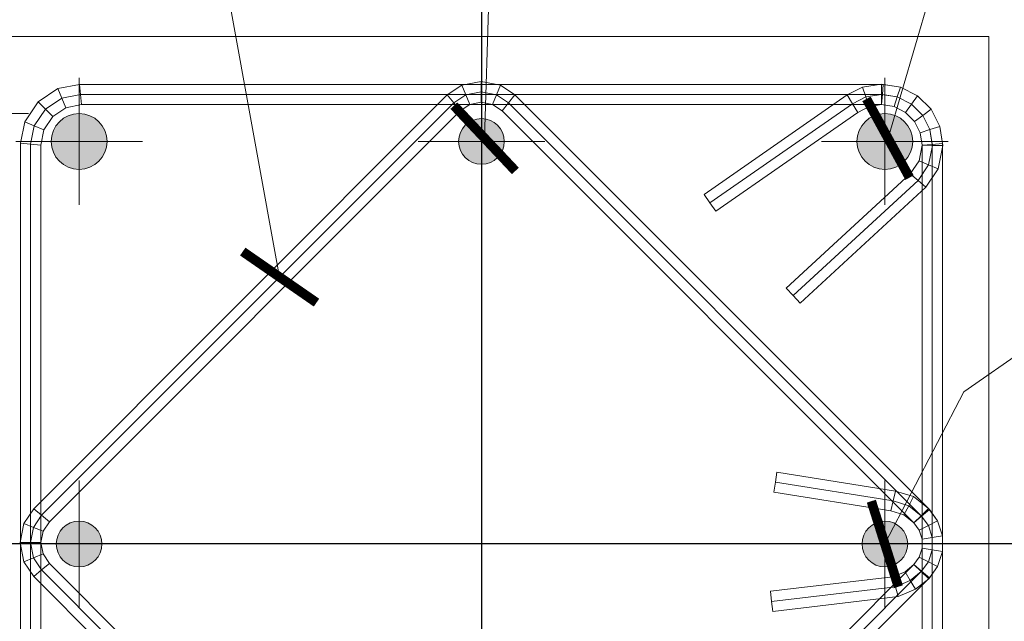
# Model space of a CAD drawing. Header units: millimetres. Extents: x 363306 to 7757304, y 1022887 to 1207196.
# Tile 431 of 656: x 1722792 to 1726673, y 1083245 to 1085615. Entities that reach past the tile are written whole.
import ezdxf
from ezdxf import colors
from ezdxf.entities.mleader import LeaderData, LeaderLine
from ezdxf.math import Vec2, Vec3

# ---------------------------------------------------------------- set-up
doc = ezdxf.new("R2010")
doc.units = ezdxf.units.MM
doc.linetypes.add('ACAD_ISO10W100', pattern=[18, 12, -3, 0, -3])
doc.linetypes.add('CENTERX2', pattern=[101.6, 63.5, -12.7, 12.7, -12.7])
for name, color, linetype in [('0 @ 100', 7, 'Continuous'), ('kcd_tx', 7, 'Continuous'), ('Оси', 7, 'Continuous')]:
    doc.layers.add(name, color=color, linetype=linetype)
for name, color, linetype, lineweight in [('арматура', 1, 'Continuous', 40), ('Выноска', 5, 'Continuous', 15), ('выноски', 170, 'Continuous', 15), ('Основная', 7, 'Continuous', 40)]:
    doc.layers.add(name, color=color, linetype=linetype, lineweight=lineweight)
doc.styles.add('iso', font='isocpeur.TTF')
doc.styles.add('PDF ISOCPEUR Italic', font='isocpeui.ttf')
doc.styles.get("Standard").update_dxf_attribs({"font": 'isocpeui.ttf'})
doc.styles.add('ГОСТ 2.304', font='isocpeui.ttf')
doc.dimstyles.new('Санжар', dxfattribs={"dimtxt": 240, "dimasz": 200, "dimexe": 200, "dimexo": 200, "dimgap": 50, "dimtad": 1, "dimdec": 0, "dimtxsty": 'Standard', "dimblk": 'OBLIQUE', "dimcen": 2.5, "dimdle": 200, "dimclrd": 152, "dimclre": 152, "dimclrt": 152, "dimadec": 0, "dimazin": 0, "dimtfac": 1, "dimtdec": 0, "dimtmove": 0, "dimatfit": 3, "dimldrblk": 'OBLIQUE', "dimfxl": 0, "dimlwd": 0, "dimlwe": 0, "dimarcsym": 0})

# ---------------------------------------------------------------- blocks, each defined once
blk = doc.blocks.new('*U52')
at = {"linetype": 'ACAD_ISO10W100', "lineweight": 5}
h = blk.add_hatch(color=140, dxfattribs=at)
edge = h.paths.add_edge_path()
edge.add_arc((0, 0), 9, 0, 360)
at = {"color": 1, "linetype": 'CENTERX2', "lineweight": 0, "ltscale": 10}
for p, q in [((0, -25), (0, 25)), ((-25, 0), (25, 0))]:
    blk.add_line(p, q, dxfattribs=at)
at = {"layer": 'арматура', "color": 140, "lineweight": 15, "ltscale": 1.5}
blk.add_circle((0, 0), 9, dxfattribs=at)
blk = doc.blocks.new('*U51')
at = {"lineweight": 5, "ltscale": 3}
h = blk.add_hatch(color=42, dxfattribs=at)
edge = h.paths.add_edge_path()
edge.add_arc((0, 0), 11, 0, 360)
at = {"color": 1, "linetype": 'CENTERX2', "lineweight": 0, "ltscale": 10}
for p, q in [((0, -25), (0, 25)), ((-25, 0), (25, 0))]:
    blk.add_line(p, q, dxfattribs=at)
at = {"layer": 'арматура', "color": 42, "lineweight": 15, "ltscale": 1.5}
blk.add_circle((0, 0), 11, dxfattribs=at)
blk = doc.blocks.new('_Oblique')
at = {"color": 0, "linetype": 'ByBlock', "lineweight": -2}
blk.add_line((-0.5, -0.5), (0.5, 0.5), dxfattribs=at)
blk = doc.blocks.new('*D1478')
at = {"layer": 'Defpoints', "color": 0, "lineweight": 25, "transparency": 16777216}
for p in [(1721512.1, 1085245.8), (1723026.1, 1085245.8), (1722612.1, 1083549.8)]:
    blk.add_point(p, dxfattribs=at)
at = {"layer": 'kcd_tx', "lineweight": 0, "transparency": 16777216}
for p, q in [((1721512.1, 1083349.8), (1721512.1, 1085445.8)), ((1722826.1, 1085245.8), (1721312.1, 1085245.8)), ((1722412.1, 1083549.8), (1721312.1, 1083549.8))]:
    blk.add_line(p, q, dxfattribs=at)
at = {"layer": 'kcd_tx', "lineweight": 0, "transparency": 16777216, "xscale": 200, "yscale": 200, "zscale": 200}
for p, rotation in [((1721512.1, 1085245.8), 90), ((1721512.1, 1083549.8), 270)]:
    blk.add_blockref('_Oblique', p, dxfattribs=dict(at, rotation=rotation))
at = {"layer": 'kcd_tx', "lineweight": 0, "transparency": 16777216, "insert": (1721340.5, 1084397.8), "char_height": 240, "attachment_point": 5, "rotation": 90, "bg_fill": 3, "box_fill_scale": 1.1, "bg_fill_color": 256, "bg_fill_true_color": 13158600, "bg_fill_transparency": 0}
blk.add_mtext('170', dxfattribs=at)
blk = doc.blocks.new('*D1479')
at = {"layer": 'Defpoints', "color": 0, "lineweight": 25, "transparency": 16777216}
for p in [(1722612.1, 1083549.8), (1721512.1, 1081849.8), (1723026.1, 1081849.8)]:
    blk.add_point(p, dxfattribs=at)
at = {"layer": 'kcd_tx', "lineweight": 0, "transparency": 16777216}
for p, q in [((1721512.1, 1083749.8), (1721512.1, 1081649.8)), ((1722412.1, 1083549.8), (1721312.1, 1083549.8)), ((1722826.1, 1081849.8), (1721312.1, 1081849.8))]:
    blk.add_line(p, q, dxfattribs=at)
at = {"layer": 'kcd_tx', "lineweight": 0, "transparency": 16777216, "xscale": 200, "yscale": 200, "zscale": 200}
for p, rotation in [((1721512.1, 1083549.8), 90), ((1721512.1, 1081849.8), 270)]:
    blk.add_blockref('_Oblique', p, dxfattribs=dict(at, rotation=rotation))
at = {"layer": 'kcd_tx', "lineweight": 0, "transparency": 16777216, "insert": (1721340.5, 1082699.8), "char_height": 240, "attachment_point": 5, "rotation": 90, "bg_fill": 3, "box_fill_scale": 1.1, "bg_fill_color": 256, "bg_fill_true_color": 13158600, "bg_fill_transparency": 0}
blk.add_mtext('170', dxfattribs=at)
blk = doc.blocks.new('*D1480')
at = {"layer": 'Defpoints', "color": 0, "lineweight": 25, "transparency": 16777216}
for p in [(1721512.1, 1085549.8), (1722612.1, 1085549.8), (1723026.1, 1085245.8)]:
    blk.add_point(p, dxfattribs=at)
at = {"layer": 'kcd_tx', "lineweight": 0, "transparency": 16777216}
for p, q in [((1721512.1, 1085549.8), (1721512.1, 1086185.6)), ((1722412.1, 1085549.8), (1721312.1, 1085549.8)), ((1721512.1, 1085045.8), (1721512.1, 1085549.8)), ((1722826.1, 1085245.8), (1721312.1, 1085245.8))]:
    blk.add_line(p, q, dxfattribs=at)
at = {"layer": 'kcd_tx', "lineweight": 0, "transparency": 16777216, "xscale": 200, "yscale": 200, "zscale": 200}
for p, rotation in [((1721512.1, 1085549.8), 90), ((1721512.1, 1085245.8), 270)]:
    blk.add_blockref('_Oblique', p, dxfattribs=dict(at, rotation=rotation))
at = {"layer": 'kcd_tx', "lineweight": 0, "transparency": 16777216, "insert": (1721342.1, 1085967.7), "char_height": 240, "attachment_point": 5, "rotation": 90, "bg_fill": 3, "box_fill_scale": 1.1, "bg_fill_color": 256, "bg_fill_true_color": 13158600, "bg_fill_transparency": 0}
blk.add_mtext('30', dxfattribs=at)
blk = doc.blocks.new('_ArchTick')
at = {"color": 0, "linetype": 'ByBlock', "const_width": 0.15}
blk.add_lwpolyline([(-0.5, -0.5), (0.5, 0.5)], dxfattribs=at)

msp = doc.modelspace()

# ---------------------------------------------------------------- linework, layer by layer
at = {"lineweight": 15}
for p, q in [((1722864.255, 1085291.573), (1722942.625, 1085343.938)), ((1722942.625, 1085343.938), (1723027.19, 1085360.759)), ((1722942.625, 1085343.938), (1722958.232, 1085306.259)), ((1723027.19, 1085360.759), (1726195.365, 1085360.759)), ((1723027.19, 1085360.759), (1723031.129, 1085320.759)), ((1724477.415, 1085318.808), (1724534.981, 1085357.272)), ((1724534.981, 1085357.272), (1724610.763, 1085372.346)), ((1724534.981, 1085357.272), (1724550.588, 1085319.593)), ((1724610.763, 1085372.346), (1724686.546, 1085357.272)), ((1724610.763, 1085372.346), (1724610.763, 1085331.563)), ((1724686.546, 1085357.272), (1724670.938, 1085319.593)), ((1724686.546, 1085357.272), (1724744.111, 1085318.808)), ((1726053.855, 1085319.011), (1726114.597, 1085349.961)), ((1726114.597, 1085349.961), (1726189.069, 1085361.756)), ((1726114.597, 1085349.961), (1726127.111, 1085311.444)), ((1726189.069, 1085361.756), (1726263.541, 1085349.961)), ((1726189.069, 1085361.756), (1726189.069, 1085321.257)), ((1726195.365, 1085360.759), (1726192.217, 1085320.759)), ((1726195.365, 1085360.759), (1726263.541, 1085349.961)), ((1726263.541, 1085349.961), (1726251.026, 1085311.444)), ((1726263.541, 1085349.961), (1726251.026, 1085311.444)), ((1726263.541, 1085349.961), (1726330.723, 1085315.729)), ((1726263.541, 1085349.961), (1726330.723, 1085315.729)), ((1722847.047, 1083688.439), (1724477.415, 1085318.808)), ((1722973.839, 1085268.579), (1722958.232, 1085306.259)), ((1723035.069, 1085280.759), (1723031.129, 1085320.759)), ((1724477.415, 1085318.808), (1724502.914, 1085287.738)), ((1724566.195, 1085281.914), (1724550.588, 1085319.593)), ((1724610.763, 1085290.779), (1724610.763, 1085331.563)), ((1724655.331, 1085281.914), (1724670.938, 1085319.593)), ((1724744.111, 1085318.808), (1724718.613, 1085287.738)), ((1724744.111, 1085318.808), (1726377.478, 1083685.441)), ((1725489.724, 1084927.165), (1726053.855, 1085319.011)), ((1726053.855, 1085319.011), (1726074.439, 1085284.606)), ((1726139.626, 1085272.928), (1726127.111, 1085311.444)), ((1726189.069, 1085280.759), (1726189.069, 1085321.257)), ((1726189.069, 1085280.759), (1726192.217, 1085320.759)), ((1726238.512, 1085272.928), (1726251.026, 1085311.444)), ((1726238.512, 1085272.928), (1726251.026, 1085311.444)), ((1726330.723, 1085315.729), (1726306.919, 1085282.965)), ((1726330.723, 1085315.729), (1726306.919, 1085282.965)), ((1726330.723, 1085315.729), (1726384.04, 1085262.413)), ((1726330.723, 1085315.729), (1726384.04, 1085262.413)), ((1722811.89, 1085213.202), (1722864.255, 1085291.573)), ((1722864.255, 1085291.573), (1722893.093, 1085262.734)), ((1722921.932, 1085233.896), (1722893.093, 1085262.734)), ((1722921.932, 1085233.896), (1722973.839, 1085268.579)), ((1722973.839, 1085268.579), (1723035.069, 1085280.759)), ((1723035.069, 1085280.759), (1726189.069, 1085280.759)), ((1724528.412, 1085256.668), (1724502.914, 1085287.738)), ((1724528.412, 1085256.668), (1724566.195, 1085281.914)), ((1724566.195, 1085281.914), (1724610.763, 1085290.779)), ((1724610.763, 1085290.779), (1724655.331, 1085281.914)), ((1724655.331, 1085281.914), (1724693.114, 1085256.668)), ((1724693.114, 1085256.668), (1724718.613, 1085287.738)), ((1726095.023, 1085250.201), (1726074.439, 1085284.606)), ((1726095.023, 1085250.201), (1726139.626, 1085272.928)), ((1726139.626, 1085272.928), (1726189.069, 1085280.759)), ((1726189.069, 1085280.759), (1726238.512, 1085272.928)), ((1726189.069, 1085280.759), (1726238.512, 1085272.928)), ((1726238.512, 1085272.928), (1726283.114, 1085250.201)), ((1726238.512, 1085272.928), (1726283.114, 1085250.201)), ((1726283.114, 1085250.201), (1726306.919, 1085282.965)), ((1726283.114, 1085250.201), (1726306.919, 1085282.965)), ((1726384.04, 1085262.413), (1726351.276, 1085238.609)), ((1726384.04, 1085262.413), (1726351.276, 1085238.609)), ((1726384.04, 1085262.413), (1726418.271, 1085195.231)), ((1726384.04, 1085262.413), (1726418.271, 1085195.231)), ((1722887.248, 1085181.988), (1722921.932, 1085233.896)), ((1722909.187, 1083637.442), (1724528.412, 1085256.668)), ((1724693.114, 1085256.668), (1726316.457, 1083633.325)), ((1725535.363, 1084861.46), (1726095.023, 1085250.201)), ((1726283.114, 1085250.201), (1726318.512, 1085214.804)), ((1726283.114, 1085250.201), (1726318.512, 1085214.804)), ((1726318.512, 1085214.804), (1726351.276, 1085238.609)), ((1726318.512, 1085214.804), (1726351.276, 1085238.609)), ((1722795.069, 1085128.638), (1722811.89, 1085213.202)), ((1722811.89, 1085213.202), (1722849.569, 1085197.595)), ((1722887.248, 1085181.988), (1722849.569, 1085197.595)), ((1726318.512, 1085214.804), (1726341.238, 1085170.201)), ((1726318.512, 1085214.804), (1726341.238, 1085170.201)), ((1726341.238, 1085170.201), (1726379.754, 1085182.716)), ((1726341.238, 1085170.201), (1726379.754, 1085182.716)), ((1726418.271, 1085195.231), (1726379.754, 1085182.716)), ((1726418.271, 1085195.231), (1726379.754, 1085182.716)), ((1726418.271, 1085195.231), (1726429.069, 1085127.055)), ((1726418.271, 1085195.231), (1726430.319, 1085119.163)), ((1722875.069, 1085120.759), (1722887.248, 1085181.988)), ((1726341.238, 1085170.201), (1726349.069, 1085120.759)), ((1726341.238, 1085170.201), (1726349.069, 1085120.759)), ((1722795.069, 1081966.879), (1722795.069, 1085128.638)), ((1722795.069, 1085128.638), (1722835.069, 1085124.698)), ((1722875.069, 1085120.759), (1722835.069, 1085124.698)), ((1722875.069, 1081974.759), (1722875.069, 1085120.759)), ((1726349.069, 1085120.759), (1726336.89, 1085059.529)), ((1726349.069, 1085120.759), (1726389.069, 1085123.907)), ((1726349.069, 1085120.759), (1726349.069, 1081974.759)), ((1726349.069, 1085120.759), (1726389.694, 1085119.961)), ((1726429.069, 1085127.055), (1726389.069, 1085123.907)), ((1726430.319, 1085119.163), (1726389.694, 1085119.961)), ((1726430.319, 1085119.163), (1726412.248, 1085028.315)), ((1726429.069, 1085127.055), (1726429.069, 1081966.879)), ((1726336.89, 1085059.529), (1726302.206, 1085007.622)), ((1726336.89, 1085059.529), (1726374.569, 1085043.922)), ((1726412.248, 1085028.315), (1726363.413, 1084955.228)), ((1726412.248, 1085028.315), (1726374.569, 1085043.922)), ((1726302.206, 1085007.622), (1725813.547, 1084557.922)), ((1726302.206, 1085007.622), (1726332.809, 1084981.425)), ((1726363.413, 1084955.228), (1725867.72, 1084499.056)), ((1726363.413, 1084955.228), (1726332.809, 1084981.425)), ((1725489.724, 1084927.165), (1725512.544, 1084894.313)), ((1725535.363, 1084861.46), (1725512.544, 1084894.313)), ((1725813.547, 1084557.922), (1725840.633, 1084528.489)), ((1725867.72, 1084499.056), (1725840.633, 1084528.489)), ((1725776.803, 1083832.972), (1725770.496, 1083793.472)), ((1725776.803, 1083832.972), (1726244.098, 1083758.357)), ((1725764.189, 1083753.973), (1725770.496, 1083793.472)), ((1725764.189, 1083753.973), (1726225.982, 1083680.236)), ((1726244.098, 1083758.357), (1726235.04, 1083719.297)), ((1726244.098, 1083758.357), (1726315.097, 1083736.596)), ((1726225.982, 1083680.236), (1726235.04, 1083719.297)), ((1726315.097, 1083736.596), (1726296.136, 1083700.571)), ((1726315.097, 1083736.596), (1726374.77, 1083689.169)), ((1722808.583, 1083630.874), (1722847.047, 1083688.439)), ((1722847.047, 1083688.439), (1722878.117, 1083662.941)), ((1726225.982, 1083680.236), (1726277.175, 1083664.546)), ((1726277.175, 1083664.546), (1726296.136, 1083700.571)), ((1726374.77, 1083689.169), (1726345.613, 1083661.247)), ((1726377.478, 1083685.441), (1726346.968, 1083659.383)), ((1726374.77, 1083689.169), (1726410.044, 1083640.618)), ((1726377.478, 1083685.441), (1726410.044, 1083640.618)), ((1722793.509, 1083555.092), (1722808.583, 1083630.874)), ((1722808.583, 1083630.874), (1722846.262, 1083615.267)), ((1722909.187, 1083637.442), (1722878.117, 1083662.941)), ((1722883.941, 1083599.66), (1722909.187, 1083637.442)), ((1726277.175, 1083664.546), (1726316.457, 1083633.325)), ((1726316.457, 1083633.325), (1726345.613, 1083661.247)), ((1726316.457, 1083633.325), (1726346.968, 1083659.383)), ((1726316.457, 1083633.325), (1726337.875, 1083603.847)), ((1726316.457, 1083633.325), (1726337.875, 1083603.847)), ((1726410.044, 1083640.618), (1726373.959, 1083622.233)), ((1726410.044, 1083640.618), (1726373.959, 1083622.233)), ((1726410.044, 1083640.618), (1726429.134, 1083581.863)), ((1726410.044, 1083640.618), (1726429.134, 1083581.863)), ((1722883.941, 1083599.66), (1722846.262, 1083615.267)), ((1722875.076, 1083555.092), (1722883.941, 1083599.66)), ((1726337.875, 1083603.847), (1726373.959, 1083622.233)), ((1726337.875, 1083603.847), (1726373.959, 1083622.233)), ((1726337.875, 1083603.847), (1726349.134, 1083569.193)), ((1726337.875, 1083603.847), (1726349.134, 1083569.193)), ((1722808.583, 1083479.309), (1722793.509, 1083555.092)), ((1722793.509, 1083555.092), (1722834.292, 1083555.092)), ((1722875.076, 1083555.092), (1722834.292, 1083555.092)), ((1722883.941, 1083510.524), (1722875.076, 1083555.092)), ((1726349.134, 1083569.193), (1726389.134, 1083575.528)), ((1726349.134, 1083569.193), (1726389.134, 1083575.528)), ((1726349.134, 1083569.193), (1726349.134, 1083532.755)), ((1726349.134, 1083569.193), (1726349.134, 1083532.755)), ((1726429.134, 1083581.863), (1726389.134, 1083575.528)), ((1726429.134, 1083581.863), (1726389.134, 1083575.528)), ((1726429.134, 1083581.863), (1726429.134, 1083520.085)), ((1726429.134, 1083581.863), (1726429.134, 1083520.085)), ((1726349.134, 1083532.755), (1726337.875, 1083498.101)), ((1726349.134, 1083532.755), (1726337.875, 1083498.101)), ((1726349.134, 1083532.755), (1726389.134, 1083526.42)), ((1726349.134, 1083532.755), (1726389.134, 1083526.42)), ((1726429.134, 1083520.085), (1726389.134, 1083526.42)), ((1726429.134, 1083520.085), (1726389.134, 1083526.42)), ((1726429.134, 1083520.085), (1726410.044, 1083461.329)), ((1726429.134, 1083520.085), (1726410.044, 1083461.329)), ((1722808.583, 1083479.309), (1722846.262, 1083494.916)), ((1722847.047, 1083421.744), (1722808.583, 1083479.309)), ((1722883.941, 1083510.524), (1722846.262, 1083494.916)), ((1722909.187, 1083472.741), (1722883.941, 1083510.524)), ((1726337.875, 1083498.101), (1726316.457, 1083468.623)), ((1726337.875, 1083498.101), (1726316.457, 1083468.623)), ((1726337.875, 1083498.101), (1726373.959, 1083479.715)), ((1726337.875, 1083498.101), (1726373.959, 1083479.715)), ((1726410.044, 1083461.329), (1726373.959, 1083479.715)), ((1726410.044, 1083461.329), (1726373.959, 1083479.715)), ((1722847.047, 1083421.744), (1722878.117, 1083447.242)), ((1722909.187, 1083472.741), (1722878.117, 1083447.242)), ((1724532.53, 1081849.397), (1722909.187, 1083472.741)), ((1726316.457, 1083468.623), (1724697.232, 1081849.397)), ((1726281.528, 1083440.524), (1726234.106, 1083420.467)), ((1726316.457, 1083468.623), (1726281.528, 1083440.524)), ((1726281.528, 1083440.524), (1726302.251, 1083405.858)), ((1726316.457, 1083468.623), (1726346.968, 1083442.565)), ((1726316.457, 1083468.623), (1726345.684, 1083440.798)), ((1726374.911, 1083412.973), (1726345.684, 1083440.798)), ((1726377.478, 1083416.507), (1726346.968, 1083442.565)), ((1726410.044, 1083461.329), (1726374.911, 1083412.973)), ((1726410.044, 1083461.329), (1726377.478, 1083416.507)), ((1724481.533, 1081787.257), (1722847.047, 1083421.744)), ((1726377.478, 1083416.507), (1724748.229, 1081787.257)), ((1726234.106, 1083420.467), (1725751.139, 1083363.452)), ((1726234.106, 1083420.467), (1726244.447, 1083381.41)), ((1726322.973, 1083371.192), (1726302.251, 1083405.858)), ((1726374.911, 1083412.973), (1726322.973, 1083371.192)), ((1725751.139, 1083363.452), (1725755.829, 1083323.728)), ((1726254.788, 1083342.353), (1726244.447, 1083381.41)), ((1726322.973, 1083371.192), (1726254.788, 1083342.353)), ((1725760.518, 1083284.004), (1725755.829, 1083323.728)), ((1726254.788, 1083342.353), (1725760.518, 1083284.004))]:
    msp.add_line(p, q, dxfattribs=at)
at = {"color": 9, "lineweight": 15}
for p, q in [((1722893.093, 1085262.734), (1722958.232, 1085306.259)), ((1722958.232, 1085306.259), (1723031.129, 1085320.759)), ((1723031.129, 1085320.759), (1726192.217, 1085320.759)), ((1724502.914, 1085287.738), (1724550.588, 1085319.593)), ((1724550.588, 1085319.593), (1724610.763, 1085331.563)), ((1724610.763, 1085331.563), (1724670.938, 1085319.593)), ((1724670.938, 1085319.593), (1724718.613, 1085287.738)), ((1726074.439, 1085284.606), (1726127.111, 1085311.444)), ((1726127.111, 1085311.444), (1726189.069, 1085321.257)), ((1726189.069, 1085321.257), (1726251.026, 1085311.444)), ((1726192.217, 1085320.759), (1726251.026, 1085311.444)), ((1726251.026, 1085311.444), (1726306.919, 1085282.965)), ((1726251.026, 1085311.444), (1726306.919, 1085282.965)), ((1722849.569, 1085197.595), (1722893.093, 1085262.734)), ((1722878.117, 1083662.941), (1724502.914, 1085287.738)), ((1724718.613, 1085287.738), (1726346.968, 1083659.383)), ((1725512.544, 1084894.313), (1726074.439, 1085284.606)), ((1726306.919, 1085282.965), (1726351.276, 1085238.609)), ((1726306.919, 1085282.965), (1726351.276, 1085238.609)), ((1726351.276, 1085238.609), (1726379.754, 1085182.716)), ((1726351.276, 1085238.609), (1726379.754, 1085182.716)), ((1722835.069, 1085124.698), (1722849.569, 1085197.595)), ((1726379.754, 1085182.716), (1726389.069, 1085123.907)), ((1726379.754, 1085182.716), (1726389.694, 1085119.961)), ((1722835.069, 1081970.819), (1722835.069, 1085124.698)), ((1726389.694, 1085119.961), (1726374.569, 1085043.922)), ((1726389.069, 1085123.907), (1726389.069, 1081970.819)), ((1726374.569, 1085043.922), (1726332.809, 1084981.425)), ((1726332.809, 1084981.425), (1725840.633, 1084528.489)), ((1725770.496, 1083793.472), (1726235.04, 1083719.297)), ((1726235.04, 1083719.297), (1726296.136, 1083700.571)), ((1726296.136, 1083700.571), (1726345.613, 1083661.247)), ((1722846.262, 1083615.267), (1722878.117, 1083662.941)), ((1726345.613, 1083661.247), (1726373.959, 1083622.233)), ((1726346.968, 1083659.383), (1726373.959, 1083622.233)), ((1722834.292, 1083555.092), (1722846.262, 1083615.267)), ((1726373.959, 1083622.233), (1726389.134, 1083575.528)), ((1726373.959, 1083622.233), (1726389.134, 1083575.528)), ((1722846.262, 1083494.916), (1722834.292, 1083555.092)), ((1726389.134, 1083575.528), (1726389.134, 1083526.42)), ((1726389.134, 1083575.528), (1726389.134, 1083526.42)), ((1726389.134, 1083526.42), (1726373.959, 1083479.715)), ((1726389.134, 1083526.42), (1726373.959, 1083479.715)), ((1722878.117, 1083447.242), (1722846.262, 1083494.916)), ((1726373.959, 1083479.715), (1726345.684, 1083440.798)), ((1726373.959, 1083479.715), (1726346.968, 1083442.565)), ((1724507.031, 1081818.327), (1722878.117, 1083447.242)), ((1726346.968, 1083442.565), (1724722.73, 1081818.327)), ((1726345.684, 1083440.798), (1726302.251, 1083405.858)), ((1726302.251, 1083405.858), (1726244.447, 1083381.41)), ((1726244.447, 1083381.41), (1725755.829, 1083323.728))]:
    msp.add_line(p, q, dxfattribs=at)
at = {"layer": 'Выноска'}
msp.add_lwpolyline([(1726612.069, 1081549.759), (1722612.069, 1081549.759), (1722612.069, 1085549.759), (1726612.069, 1085549.759)], close=True, dxfattribs=at)
at = {"layer": 'Оси', "ltscale": 500}
for p, q in [((1724612.069, 1086727.097), (1724612.069, 1078978.126)), ((1728389.668, 1083549.759), (1719662.68, 1083549.759))]:
    msp.add_line(p, q, dxfattribs=at)

# ---------------------------------------------------------------- block references
at = {"layer": 'Основная', "color": 6, "lineweight": 18, "xscale": 10, "yscale": 10, "zscale": 10}
for name, p in [('*U51', (1723026.069, 1085135.759)), ('*U52', (1724612.069, 1085135.759)), ('*U51', (1726202.069, 1085135.759)), ('*U52', (1723026.069, 1083549.759)), ('*U52', (1726202.069, 1083549.759))]:
    msp.add_blockref(name, p, dxfattribs=at)

# ---------------------------------------------------------------- texts
at = {"lineweight": 9, "char_height": 400, "width": 9717.00309, "attachment_point": 1, "style": 'iso'}
for insert in [(1134531.899, 1087474.922, 0), (1179462.79, 1087508.085, 0), (1224462.79, 1087508.085, 0), (1269531.899, 1087474.922, 0)]:
    msp.add_mtext('\\pi1764.372;Примерных вид для\\P\\pi488.236;стена монтажа (Газоблок)', dxfattribs=dict(at, insert=insert))
at = {"color": 18, "lineweight": 0, "true_color": 0x000000, "insert": (1688064.24, 1087204.928), "char_height": 500, "width": 9430.53612, "attachment_point": 1}
msp.add_mtext('\\pi643.3;{\\LКолонна монолитная K-1\\P\\pi2988.375;}(опалубка)', dxfattribs=at)
at = {"layer": '0 @ 100', "color": 7, "insert": (761996.908, 1075986.433), "char_height": 318.940213, "width": 19697.5359, "attachment_point": 4, "style": 'ГОСТ 2.304'}
msp.add_mtext('\\pi5457.36288;{\\fISOCPEUR|b1|i1|c204|p34;Характеристика участка строительства:\\P\\pi0;\\P}Расчетная зимняя температура воздух 15 °С.\\PСкоростной напор ветра   - 38кг/м2.\\PВес снегового покрова    - 50кг/м2.\\PКлассификация зданий по функциональной пожарной опасности - Ф 4.1 \\PКоэффициент надежности по назначению - 0.95\\P\\P^IПроектом разработано подъёмник для мало мобильных граждан населения грузоподъемностью 250 кг. скоростью 0,25 см/с. Двери шахт подъёмника противопожарные с пределом огнестойкости El 30. Подъёмники оборудованы кабинами габаритами 1500х1500 мм, ширина дверей кабины обеспечивает проезд инвалидной коляски. Для экстренных случаев подъёмник оснащен дополнительным аккумулятором и механическим спуском для безопасного спуска пассажира в нулевую отметку. Так же в дверях подъёмника установлены замки датчики которые открываются с ключевыми картами, чтобы открыть двери подъёмника.\\P^IС внешней и внутренней стороны наружных стен предусмотрено обшивка из аквапанелей толщиной 12,5мм с утеплением из минераловатной ваты на кварцевой основе, А =0,040 Вт/мС, толщиной 100мм. (по теплотехническому расчету). Наружная отделка из органическое стекло.\\P^IПодрядчик обязан предоставить заказчику сертификаты соответствия и пожарной безопасности на фасадную систему и все применяемые в данной системе материалы и изделия.\\PКонструкции, изделия и материалы применены по действующим стандартам, ТУ, сертификатам. На путях эвакуации используются отделочные материалы, соответствующие требованиям п. 5.25 ШНК 2.01.02-04.\\PОтделка стен с внутренней стороны окраска водоэмульсионными красками светлых тонов. Во внутренней и наружной отделке использованы современные отделочные материалы используемые на территории Республики Узбекистан.\\P^IКрыша - скатная из металлических профилированных листов с полимерными покрытиями с обеих сторон толщ.0,55мм по металлическим конструкциям.\\P^IПо периметру наружных стен устраивается бетонная отмостка. Бетон кл.В 7,5 шириной 1000 мм, толщиной 50 мм по гравийному основанию толщиной 100 мм -150 мм.\\P^IВсе строительно-монтажные работы вести согласно указаний соответствующих строительных норм и проекта производства работ (П.П.Р.) на основании ШНК 3.01.01 - 03 и КМК 3.01.02 - 00.', dxfattribs=at)

# ---------------------------------------------------------------- leaders
at = {"layer": 'выноски', "color": 7, "ltscale": 500}
ml = msp.add_multileader_mtext('Standard', dxfattribs=at)
ml.set_content('{\\C172;поз.4,5\\P\\C244;ø16А400 }', color=7, style='PDF ISOCPEUR Italic')
ml.set_leader_properties(color=256, linetype='ByLayer', lineweight=-1)
ml.set_arrow_properties(name='ARCHTICK')
ml.build(insert=Vec2(0, 0))
ml.multileader.update_dxf_attribs({"text_left_attachment_type": 6, "text_right_attachment_type": 6, "dogleg_length": 132.483, "arrow_head_size": 250})
ctx = ml.context
ctx.base_point, ctx.char_height, ctx.arrow_head_size, ctx.landing_gap_size, ctx.plane_origin, ctx.plane_x_axis, ctx.plane_y_axis = Vec3(1725065.744, 1086334.752), 250, 250, 0.45, Vec3(1730289.597, 1085645.805), Vec3(1, -0.00000009), Vec3(0.00000009, 1)
ctx.left_attachment, ctx.right_attachment, ctx.text_align_type = 6, 6, 1
notes = []
notes.append((ctx, [(1, (1, 1, 0), (1724933.261, 1086334.752), (1, -0.00000009), 132.483, [(5, [(1724624.569, 1085148.259), (1724642.432, 1085748.094)], 0, [])])]))
ctx.mtext.insert, ctx.mtext.text_direction, ctx.mtext.rotation, ctx.mtext.alignment, ctx.mtext.flow_direction = Vec3(1725738.448, 1086634.752), Vec3(1, -0.00000009), 6.28318522, 2, 5
ml = msp.add_multileader_mtext('Standard', dxfattribs=at)
ml.set_content('{\\C172;поз.1,2\\P\\pxqc;\\C244;ø20А400 }', color=7, style='PDF ISOCPEUR Italic')
ml.set_leader_properties(color=256, linetype='ByLayer', lineweight=-1)
ml.set_arrow_properties(name='ARCHTICK')
ml.build(insert=Vec2(0, 0))
ml.multileader.update_dxf_attribs({"text_left_attachment_type": 6, "text_right_attachment_type": 6, "dogleg_length": 132.483, "arrow_head_size": 250})
ctx = ml.context
ctx.base_point, ctx.char_height, ctx.arrow_head_size, ctx.landing_gap_size, ctx.plane_origin, ctx.plane_x_axis, ctx.plane_y_axis = Vec3(1726858.416, 1086122.915), 250, 250, 0.45, Vec3(1731879.597, 1085645.805), Vec3(1, -0.00000009), Vec3(0.00000009, 1)
ctx.left_attachment, ctx.right_attachment, ctx.text_align_type = 6, 6, 1
notes.append((ctx, [(1, (1, 1, 0), (1726725.933, 1086122.915), (1, -0.00000009), 132.483, [(5, [(1726214.569, 1085148.259), (1726398.829, 1085777.14)], 0, [])])]))
ctx.mtext.insert, ctx.mtext.text_direction, ctx.mtext.rotation, ctx.mtext.alignment, ctx.mtext.flow_direction = Vec3(1727560.002, 1086422.915), Vec3(1, -0.00000009), 6.28318522, 2, 5
ml = msp.add_multileader_mtext('Standard', dxfattribs=at)
ml.set_content('{\\C172;поз.4,5\\P\\C244;ø16А400 }', color=7, style='PDF ISOCPEUR Italic')
ml.set_leader_properties(color=256, linetype='ByLayer', lineweight=-1)
ml.set_arrow_properties(name='ARCHTICK')
ml.build(insert=Vec2(0, 0))
ml.multileader.update_dxf_attribs({"text_left_attachment_type": 6, "text_right_attachment_type": 6, "dogleg_length": 132.483, "arrow_head_size": 250})
ctx = ml.context
ctx.base_point, ctx.char_height, ctx.arrow_head_size, ctx.landing_gap_size, ctx.plane_origin, ctx.plane_x_axis, ctx.plane_y_axis = Vec3(1727031.109, 1084418.583), 250, 250, 0.45, Vec3(1731867.097, 1084047.305), Vec3(1, -0.00000009), Vec3(0.00000009, 1)
ctx.left_attachment, ctx.right_attachment, ctx.text_align_type = 6, 6, 1
notes.append((ctx, [(1, (1, 1, 0), (1726898.627, 1084418.583), (1, -0.00000009), 132.483, [(5, [(1726202.069, 1083549.759), (1726514.056, 1084149.594)], 0, [])])]))
ctx.mtext.insert, ctx.mtext.text_direction, ctx.mtext.rotation, ctx.mtext.alignment, ctx.mtext.flow_direction = Vec3(1727703.813, 1084718.583), Vec3(1, -0.00000009), 6.28318522, 2, 5
for ctx, leaders in notes:
    for number, flags, end, landing, length, lines in leaders:
        leader = LeaderData()
        leader.index, (leader.has_last_leader_line, leader.has_dogleg_vector, leader.attachment_direction) = number, flags
        leader.last_leader_point, leader.dogleg_vector, leader.dogleg_length = Vec3(end), Vec3(landing), length
        for number, points, colour, breaks in lines:
            line = LeaderLine()
            line.index, line.vertices, line.color, line.breaks = number, Vec3.list(points), colors.encode_raw_color(colour), breaks
            leader.lines.append(line)
        ctx.leaders.append(leader)

# ---------------------------------------------------------------- next in the draw order: dimensions: what is measured, and where the dimension line sits
at = {"layer": 'kcd_tx', "color": 18, "lineweight": 0, "true_color": 0x000000}
dim = msp.add_linear_dim(base=(1721512.068, 1085245.759), p1=(1722612.069, 1083549.759), p2=(1723026.069, 1085245.759), angle=270, dimstyle='Санжар', override={"dimlfac": 0.1, "dimclrd": 256, "dimclre": 256, "dimclrt": 256, "dimfxl": 0.18, "dimtfill": 1, "dimarcsym": 2}, dxfattribs=at)
dim.commit()
dim.dimension.update_dxf_attribs({"geometry": '*D1478', "text_midpoint": (1721340.522, 1084397.759)})

# ---------------------------------------------------------------- next in the draw order: dimensions: what is measured, and where the dimension line sits
dim = msp.add_linear_dim(base=(1721512.068, 1085549.759), p1=(1723026.069, 1085245.759), p2=(1722612.069, 1085549.759), angle=90, dimstyle='Санжар', override={"dimlfac": 0.1, "dimclrd": 256, "dimclre": 256, "dimclrt": 256, "dimfxl": 0.18, "dimtfill": 1, "dimarcsym": 2}, dxfattribs=at)
dim.commit()
dim.dimension.update_dxf_attribs({"geometry": '*D1480', "text_midpoint": (1721512.068, 1085967.668), "dimtype": 160})
dim = msp.add_linear_dim(base=(1721512.068, 1081849.759), p1=(1722612.069, 1083549.759), p2=(1723026.069, 1081849.759), angle=270, dimstyle='Санжар', override={"dimlfac": 0.1, "dimclrd": 256, "dimclre": 256, "dimclrt": 256, "dimfxl": 0.18, "dimtfill": 1, "dimarcsym": 2}, dxfattribs=at)
dim.commit()
dim.dimension.update_dxf_attribs({"geometry": '*D1479', "text_midpoint": (1721340.522, 1082699.759)})

# ---------------------------------------------------------------- next in the draw order: leaders
at = {"layer": 'выноски', "color": 7, "ltscale": 500}
ml = msp.add_multileader_mtext('Standard', dxfattribs=at)
ml.set_content('{\\C256;поз.10\\C172; \\P\\pxqc;\\C244;ø8А240}', color=7, style='PDF ISOCPEUR Italic')
ml.set_leader_properties(color=256, linetype='ByLayer', lineweight=-1)
ml.set_arrow_properties(name='ARCHTICK')
ml.build(insert=Vec2(0, 0))
ml.multileader.update_dxf_attribs({"text_left_attachment_type": 6, "text_right_attachment_type": 6, "dogleg_length": 50, "arrow_head_size": 250})
ctx = ml.context
ctx.base_point, ctx.char_height, ctx.arrow_head_size, ctx.landing_gap_size, ctx.plane_origin, ctx.plane_x_axis, ctx.plane_y_axis = Vec3(1722143.915, 1086301.454), 250, 250, 0.45, Vec3(1723258.104, 1089986.19), Vec3(1, -0.00000009), Vec3(0.00000009, 1)
ctx.left_attachment, ctx.right_attachment, ctx.text_align_type = 6, 6, 1
notes = []
notes.append((ctx, [(1, (1, 1, 0), (1723507.222, 1086301.454), (-1, 0.00000009), 132.483, [(0, [(1723816.45, 1084601.275)], 0, [])])]))
ctx.mtext.insert, ctx.mtext.text_direction, ctx.mtext.rotation, ctx.mtext.width, ctx.mtext.alignment, ctx.mtext.flow_direction = Vec3(1722759.327, 1086601.454), Vec3(1, -0.00000009), 6.28318522, 855.11577, 2, 5
for ctx, leaders in notes:
    for number, flags, end, landing, length, lines in leaders:
        leader = LeaderData()
        leader.index, (leader.has_last_leader_line, leader.has_dogleg_vector, leader.attachment_direction) = number, flags
        leader.last_leader_point, leader.dogleg_vector, leader.dogleg_length = Vec3(end), Vec3(landing), length
        for number, points, colour, breaks in lines:
            line = LeaderLine()
            line.index, line.vertices, line.color, line.breaks = number, Vec3.list(points), colors.encode_raw_color(colour), breaks
            leader.lines.append(line)
        ctx.leaders.append(leader)

doc.saveas('drawing.dxf')
